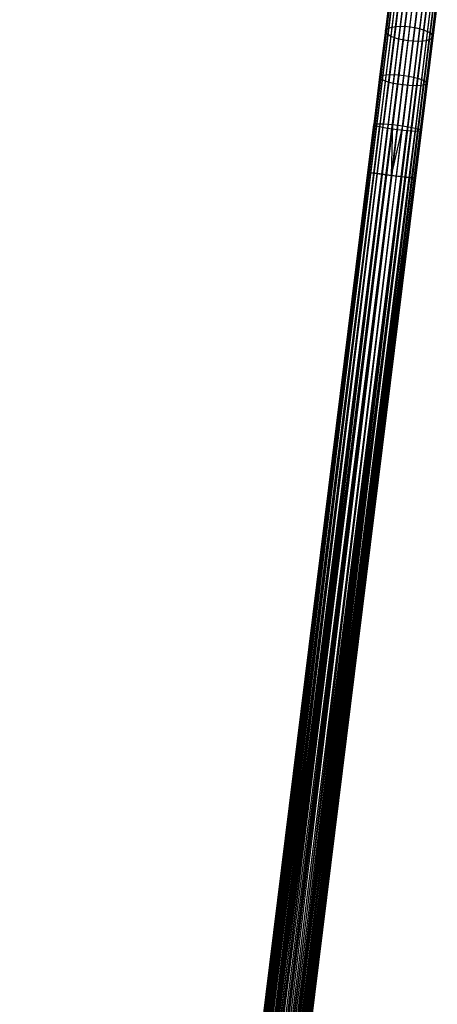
# Model space of a CAD drawing. Extents: x -189 to 189, y -189 to 189.
# Tile 567 of 591: x 4 to 22, y 125 to 166. Entities that reach past the tile are written whole.
import ezdxf

# ---------------------------------------------------------------- set-up
doc = ezdxf.new("R2010")
doc.units = 0
doc.header["$LTSCALE"] = 25.4
doc.layers.get('0').update_dxf_attribs({"linetype": 'CONTINUOUS'})

# ---------------------------------------------------------------- blocks, each defined once
blk = doc.blocks.new('CAMELEON-KENAI-C-12244_STL')
at = {"color": 0}
for p, q in [((19.735, 167.464, -158.015), (19.503, 165.59, -158.705)), ((19.735, 167.464, -158.015), (19.503, 165.59, -158.705)), ((19.882, 167.601, -158.38), (19.645, 165.69, -159.083)), ((19.882, 167.601, -158.38), (19.645, 165.69, -159.083)), ((20.172, 167.687, -158.664), (19.932, 165.747, -159.378)), ((20.172, 167.687, -158.664), (19.932, 165.747, -159.378)), ((20.558, 167.705, -158.82), (20.315, 165.749, -159.54)), ((20.558, 167.705, -158.82), (20.315, 165.749, -159.54)), ((20.97, 167.654, -158.82), (20.728, 165.698, -159.54)), ((20.97, 167.654, -158.82), (20.728, 165.698, -159.54)), ((21.339, 167.542, -158.664), (21.099, 165.602, -159.378)), ((21.339, 167.542, -158.664), (21.099, 165.602, -159.378)), ((21.6, 167.389, -158.38), (21.364, 165.477, -159.083)), ((21.6, 167.389, -158.38), (21.364, 165.477, -159.083)), ((19.718, 167.323, -9.395), (4.327, 43.031, -9.395)), ((19.718, 167.323, -9.395), (4.327, 43.031, -9.605)), ((19.718, 167.323, -9.395), (4.327, 43.031, -9.395)), ((19.718, 167.323, -9.395), (4.327, 43.031, -9.605)), ((19.845, 167.308, -9), (4.327, 43.031, -9.395)), ((19.845, 167.308, -9), (4.327, 43.031, -9.395)), ((19.718, 167.323, -9.395), (4.37, 43.026, -9.809)), ((19.718, 167.323, -9.395), (4.37, 43.026, -9.809)), ((19.761, 167.318, -9.809), (4.37, 43.026, -9.809)), ((19.761, 167.318, -9.809), (4.37, 43.026, -9.809)), ((19.845, 167.308, -9), (4.37, 43.026, -9.191)), ((19.845, 167.308, -9), (4.37, 43.026, -9.191)), ((19.761, 167.318, -9.809), (4.454, 43.015, -10)), ((19.761, 167.318, -9.809), (4.454, 43.015, -10)), ((4.454, 43.015, -9), (19.845, 167.308, -9)), ((4.454, 43.015, -9), (19.845, 167.308, -9)), ((19.761, 167.318, -9.809), (4.576, 43, -10.169)), ((19.761, 167.318, -9.809), (4.576, 43, -10.169)), ((4.576, 43, -8.831), (19.845, 167.308, -9)), ((4.576, 43, -8.831), (19.845, 167.308, -9)), ((19.967, 167.293, -10.169), (4.576, 43, -10.169)), ((19.967, 167.293, -10.169), (4.576, 43, -10.169)), ((4.576, 43, -8.831), (20.121, 167.273, -8.691)), ((4.576, 43, -8.831), (20.121, 167.273, -8.691)), ((19.967, 167.293, -10.169), (4.731, 42.981, -10.309)), ((19.967, 167.293, -10.169), (4.731, 42.981, -10.309)), ((4.731, 42.981, -8.691), (20.121, 167.273, -8.691)), ((4.731, 42.981, -8.691), (20.121, 167.273, -8.691)), ((20.301, 167.251, -10.414), (4.731, 42.981, -10.309)), ((20.301, 167.251, -10.414), (4.731, 42.981, -10.309)), ((4.731, 42.981, -8.691), (20.498, 167.227, -8.522)), ((4.731, 42.981, -8.691), (20.498, 167.227, -8.522)), ((20.301, 167.251, -10.414), (4.91, 42.959, -10.414)), ((20.301, 167.251, -10.414), (4.91, 42.959, -10.414)), ((4.91, 42.959, -8.586), (20.498, 167.227, -8.522)), ((4.91, 42.959, -8.586), (20.498, 167.227, -8.522)), ((5.108, 42.934, -10.478), (20.301, 167.251, -10.414)), ((5.108, 42.934, -10.478), (20.301, 167.251, -10.414)), ((20.498, 167.227, -8.522), (5.108, 42.934, -8.522)), ((20.498, 167.227, -8.522), (5.108, 42.934, -8.522)), ((5.314, 42.909, -10.5), (20.301, 167.251, -10.414)), ((5.314, 42.909, -10.5), (20.301, 167.251, -10.414)), ((5.314, 42.909, -8.5), (20.705, 167.201, -8.5)), ((5.314, 42.909, -8.5), (20.705, 167.201, -8.5)), ((5.314, 42.909, -10.5), (20.705, 167.201, -10.5)), ((5.314, 42.909, -10.5), (20.705, 167.201, -10.5)), ((5.52, 42.883, -10.478), (20.705, 167.201, -10.5)), ((5.52, 42.883, -10.478), (20.705, 167.201, -10.5)), ((5.52, 42.883, -8.522), (20.911, 167.176, -8.522)), ((5.52, 42.883, -8.522), (20.911, 167.176, -8.522)), ((5.52, 42.883, -8.522), (21.288, 167.129, -8.691)), ((5.52, 42.883, -8.522), (21.288, 167.129, -8.691)), ((5.718, 42.859, -10.414), (20.705, 167.201, -10.5)), ((5.718, 42.859, -10.414), (20.705, 167.201, -10.5)), ((21.108, 167.151, -10.414), (5.718, 42.859, -10.414)), ((21.108, 167.151, -10.414), (5.718, 42.859, -10.414)), ((5.718, 42.859, -8.586), (21.288, 167.129, -8.691)), ((5.718, 42.859, -8.586), (21.288, 167.129, -8.691)), ((21.108, 167.151, -10.414), (5.897, 42.837, -10.309)), ((21.108, 167.151, -10.414), (5.897, 42.837, -10.309)), ((21.288, 167.129, -8.691), (5.897, 42.837, -8.691)), ((21.288, 167.129, -8.691), (5.897, 42.837, -8.691)), ((5.897, 42.837, -8.691), (21.564, 167.095, -9)), ((5.897, 42.837, -8.691), (21.564, 167.095, -9)), ((21.108, 167.151, -10.414), (6.051, 42.818, -10.169)), ((21.108, 167.151, -10.414), (6.051, 42.818, -10.169)), ((21.442, 167.11, -10.169), (6.051, 42.818, -10.169)), ((21.442, 167.11, -10.169), (6.051, 42.818, -10.169)), ((6.051, 42.818, -8.831), (21.564, 167.095, -9)), ((6.051, 42.818, -8.831), (21.564, 167.095, -9)), ((21.442, 167.11, -10.169), (6.173, 42.802, -10)), ((21.442, 167.11, -10.169), (6.173, 42.802, -10)), ((21.564, 167.095, -9), (6.173, 42.802, -9)), ((21.564, 167.095, -9), (6.173, 42.802, -9)), ((21.442, 167.11, -10.169), (6.258, 42.792, -9.809)), ((21.442, 167.11, -10.169), (6.258, 42.792, -9.809)), ((21.564, 167.095, -9), (6.258, 42.792, -9.191)), ((21.564, 167.095, -9), (6.258, 42.792, -9.191)), ((21.648, 167.084, -9.809), (6.258, 42.792, -9.809)), ((21.648, 167.084, -9.809), (6.258, 42.792, -9.809)), ((21.692, 167.079, -9.395), (6.258, 42.792, -9.191)), ((21.692, 167.079, -9.395), (6.258, 42.792, -9.191)), ((21.648, 167.084, -9.809), (6.301, 42.787, -9.605)), ((21.648, 167.084, -9.809), (6.301, 42.787, -9.395)), ((21.648, 167.084, -9.809), (6.301, 42.787, -9.605)), ((21.648, 167.084, -9.809), (6.301, 42.787, -9.395)), ((21.692, 167.079, -9.395), (6.301, 42.787, -9.395)), ((21.692, 167.079, -9.395), (6.301, 42.787, -9.395)), ((19.758, 167.299, -157.635), (19.531, 165.463, -158.31)), ((19.758, 167.299, -157.635), (19.531, 165.463, -158.31)), ((19.948, 167.134, -157.303), (19.724, 165.332, -157.966)), ((19.948, 167.134, -157.303), (19.724, 165.332, -157.966)), ((20.27, 166.998, -157.078), (20.049, 165.219, -157.733)), ((20.27, 166.998, -157.078), (20.049, 165.219, -157.733)), ((21.646, 167.065, -157.635), (21.419, 165.229, -158.31)), ((21.646, 167.065, -157.635), (21.419, 165.229, -158.31)), ((21.709, 167.22, -158.015), (21.477, 165.345, -158.705)), ((21.709, 167.22, -158.015), (21.477, 165.345, -158.705)), ((20.45, 165.143, -157.65), (20.669, 166.915, -156.998)), ((20.45, 165.143, -157.65), (20.669, 166.915, -156.998)), ((21.077, 166.898, -157.078), (20.857, 165.119, -157.733)), ((21.077, 166.898, -157.078), (20.857, 165.119, -157.733)), ((21.423, 166.952, -157.303), (21.199, 165.149, -157.966)), ((21.423, 166.952, -157.303), (21.199, 165.149, -157.966)), ((19.645, 165.69, -159.083), (19.932, 165.747, -159.378)), ((19.645, 165.69, -159.083), (19.932, 165.747, -159.378)), ((19.932, 165.747, -159.378), (19.684, 163.745, -159.894)), ((19.932, 165.747, -159.378), (19.684, 163.745, -159.894)), ((19.932, 165.747, -159.378), (20.315, 165.749, -159.54)), ((19.932, 165.747, -159.378), (20.315, 165.749, -159.54)), ((20.315, 165.749, -159.54), (20.066, 163.732, -160.059)), ((20.315, 165.749, -159.54), (20.066, 163.732, -160.059)), ((20.315, 165.749, -159.54), (20.728, 165.698, -159.54)), ((20.315, 165.749, -159.54), (20.728, 165.698, -159.54)), ((19.503, 165.59, -158.705), (19.264, 163.656, -159.203)), ((19.503, 165.59, -158.705), (19.264, 163.656, -159.203)), ((19.531, 165.463, -158.31), (19.297, 163.569, -158.798)), ((19.531, 165.463, -158.31), (19.297, 163.569, -158.798)), ((19.645, 165.69, -159.083), (19.401, 163.718, -159.591)), ((19.645, 165.69, -159.083), (19.401, 163.718, -159.591)), ((19.724, 165.332, -157.966), (19.494, 163.473, -158.445)), ((19.724, 165.332, -157.966), (19.494, 163.473, -158.445)), ((19.503, 165.59, -158.705), (19.645, 165.69, -159.083)), ((19.503, 165.59, -158.705), (19.645, 165.69, -159.083)), ((19.531, 165.463, -158.31), (19.503, 165.59, -158.705)), ((19.531, 165.463, -158.31), (19.503, 165.59, -158.705)), ((19.724, 165.332, -157.966), (19.531, 165.463, -158.31)), ((19.724, 165.332, -157.966), (19.531, 165.463, -158.31)), ((20.049, 165.219, -157.733), (19.724, 165.332, -157.966)), ((20.049, 165.219, -157.733), (19.724, 165.332, -157.966)), ((20.728, 165.698, -159.54), (20.478, 163.681, -160.059)), ((20.728, 165.698, -159.54), (20.478, 163.681, -160.059)), ((20.728, 165.698, -159.54), (21.099, 165.602, -159.378)), ((20.728, 165.698, -159.54), (21.099, 165.602, -159.378)), ((21.099, 165.602, -159.378), (20.851, 163.601, -159.894)), ((21.099, 165.602, -159.378), (20.851, 163.601, -159.894)), ((21.099, 165.602, -159.378), (21.364, 165.477, -159.083)), ((21.099, 165.602, -159.378), (21.364, 165.477, -159.083)), ((21.364, 165.477, -159.083), (21.12, 163.506, -159.591)), ((21.364, 165.477, -159.083), (21.12, 163.506, -159.591)), ((21.477, 165.345, -158.705), (21.238, 163.412, -159.203)), ((21.477, 165.345, -158.705), (21.238, 163.412, -159.203)), ((21.364, 165.477, -159.083), (21.477, 165.345, -158.705)), ((21.364, 165.477, -159.083), (21.477, 165.345, -158.705)), ((21.477, 165.345, -158.705), (21.419, 165.229, -158.31)), ((21.477, 165.345, -158.705), (21.419, 165.229, -158.31)), ((20.049, 165.219, -157.733), (19.822, 163.383, -158.206)), ((20.049, 165.219, -157.733), (19.822, 163.383, -158.206)), ((20.45, 165.143, -157.65), (20.049, 165.219, -157.733)), ((20.45, 165.143, -157.65), (20.049, 165.219, -157.733)), ((20.224, 163.316, -158.121), (20.45, 165.143, -157.65)), ((20.224, 163.316, -158.121), (20.45, 165.143, -157.65)), ((20.857, 165.119, -157.733), (20.45, 165.143, -157.65)), ((20.857, 165.119, -157.733), (20.45, 165.143, -157.65)), ((20.857, 165.119, -157.733), (20.629, 163.283, -158.206)), ((20.857, 165.119, -157.733), (20.629, 163.283, -158.206)), ((21.199, 165.149, -157.966), (20.857, 165.119, -157.733)), ((21.199, 165.149, -157.966), (20.857, 165.119, -157.733)), ((21.199, 165.149, -157.966), (20.969, 163.29, -158.445)), ((21.199, 165.149, -157.966), (20.969, 163.29, -158.445)), ((21.419, 165.229, -158.31), (21.184, 163.336, -158.798)), ((21.419, 165.229, -158.31), (21.184, 163.336, -158.798)), ((21.419, 165.229, -158.31), (21.199, 165.149, -157.966)), ((21.419, 165.229, -158.31), (21.199, 165.149, -157.966)), ((19.401, 163.718, -159.591), (19.152, 161.706, -159.897)), ((19.401, 163.718, -159.591), (19.152, 161.706, -159.897)), ((19.264, 163.656, -159.203), (19.401, 163.718, -159.591)), ((19.264, 163.656, -159.203), (19.401, 163.718, -159.591)), ((19.401, 163.718, -159.591), (19.684, 163.745, -159.894)), ((19.401, 163.718, -159.591), (19.684, 163.745, -159.894)), ((19.684, 163.745, -159.894), (19.432, 161.703, -160.205)), ((19.684, 163.745, -159.894), (19.432, 161.703, -160.205)), ((19.684, 163.745, -159.894), (20.066, 163.732, -160.059)), ((19.684, 163.745, -159.894), (20.066, 163.732, -160.059)), ((20.066, 163.732, -160.059), (19.811, 161.673, -160.373)), ((20.066, 163.732, -160.059), (19.811, 161.673, -160.373)), ((20.066, 163.732, -160.059), (20.478, 163.681, -160.059)), ((20.066, 163.732, -160.059), (20.478, 163.681, -160.059)), ((19.264, 163.656, -159.203), (19.019, 161.683, -159.504)), ((19.264, 163.656, -159.203), (19.019, 161.683, -159.504)), ((19.297, 163.569, -158.798), (19.057, 161.637, -159.092)), ((19.297, 163.569, -158.798), (19.057, 161.637, -159.092)), ((19.494, 163.473, -158.445), (19.259, 161.575, -158.734)), ((19.494, 163.473, -158.445), (19.259, 161.575, -158.734)), ((19.297, 163.569, -158.798), (19.264, 163.656, -159.203)), ((19.297, 163.569, -158.798), (19.264, 163.656, -159.203)), ((19.494, 163.473, -158.445), (19.297, 163.569, -158.798)), ((19.494, 163.473, -158.445), (19.297, 163.569, -158.798)), ((19.822, 163.383, -158.206), (19.494, 163.473, -158.445)), ((19.822, 163.383, -158.206), (19.494, 163.473, -158.445)), ((19.822, 163.383, -158.206), (19.59, 161.51, -158.491)), ((19.822, 163.383, -158.206), (19.59, 161.51, -158.491)), ((20.224, 163.316, -158.121), (19.822, 163.383, -158.206)), ((20.224, 163.316, -158.121), (19.822, 163.383, -158.206)), ((19.993, 161.451, -158.405), (20.224, 163.316, -158.121)), ((19.993, 161.451, -158.405), (20.224, 163.316, -158.121)), ((20.478, 163.681, -160.059), (20.223, 161.622, -160.373)), ((20.478, 163.681, -160.059), (20.223, 161.622, -160.373)), ((20.629, 163.283, -158.206), (20.224, 163.316, -158.121)), ((20.629, 163.283, -158.206), (20.224, 163.316, -158.121)), ((20.478, 163.681, -160.059), (20.851, 163.601, -159.894)), ((20.478, 163.681, -160.059), (20.851, 163.601, -159.894)), ((20.851, 163.601, -159.894), (20.598, 161.558, -160.205)), ((20.851, 163.601, -159.894), (20.598, 161.558, -160.205)), ((20.969, 163.29, -158.445), (20.629, 163.283, -158.206)), ((20.969, 163.29, -158.445), (20.629, 163.283, -158.206)), ((20.969, 163.29, -158.445), (20.734, 161.393, -158.734)), ((20.969, 163.29, -158.445), (20.734, 161.393, -158.734)), ((20.851, 163.601, -159.894), (21.12, 163.506, -159.591)), ((20.851, 163.601, -159.894), (21.12, 163.506, -159.591)), ((21.12, 163.506, -159.591), (20.871, 161.494, -159.897)), ((21.12, 163.506, -159.591), (20.871, 161.494, -159.897)), ((21.184, 163.336, -158.798), (20.945, 161.403, -159.092)), ((21.184, 163.336, -158.798), (20.945, 161.403, -159.092)), ((21.184, 163.336, -158.798), (20.969, 163.29, -158.445)), ((21.184, 163.336, -158.798), (20.969, 163.29, -158.445)), ((21.238, 163.412, -159.203), (20.993, 161.439, -159.504)), ((21.238, 163.412, -159.203), (20.993, 161.439, -159.504)), ((21.12, 163.506, -159.591), (21.238, 163.412, -159.203)), ((21.12, 163.506, -159.591), (21.238, 163.412, -159.203)), ((21.238, 163.412, -159.203), (21.184, 163.336, -158.798)), ((21.238, 163.412, -159.203), (21.184, 163.336, -158.798)), ((20.629, 163.283, -158.206), (20.397, 161.41, -158.491)), ((20.629, 163.283, -158.206), (20.397, 161.41, -158.491)), ((18.772, 159.69, -159.605), (19.019, 161.683, -159.504)), ((18.772, 159.69, -159.605), (19.019, 161.683, -159.504)), ((18.9, 159.674, -160), (19.152, 161.706, -159.897)), ((18.9, 159.674, -160), (19.152, 161.706, -159.897)), ((19.019, 161.683, -159.504), (19.152, 161.706, -159.897)), ((19.019, 161.683, -159.504), (19.152, 161.706, -159.897)), ((19.057, 161.637, -159.092), (19.019, 161.683, -159.504)), ((19.057, 161.637, -159.092), (19.019, 161.683, -159.504)), ((19.152, 161.706, -159.897), (19.432, 161.703, -160.205)), ((19.152, 161.706, -159.897), (19.432, 161.703, -160.205)), ((19.176, 159.64, -160.309), (19.432, 161.703, -160.205)), ((19.176, 159.64, -160.309), (19.432, 161.703, -160.205)), ((19.432, 161.703, -160.205), (19.811, 161.673, -160.373)), ((19.432, 161.703, -160.205), (19.811, 161.673, -160.373)), ((19.553, 159.593, -160.478), (19.811, 161.673, -160.373)), ((19.553, 159.593, -160.478), (19.811, 161.673, -160.373)), ((19.759, 159.568, -160.5), (19.811, 161.673, -160.373)), ((19.759, 159.568, -160.5), (19.811, 161.673, -160.373)), ((19.811, 161.673, -160.373), (20.223, 161.622, -160.373)), ((19.811, 161.673, -160.373), (20.223, 161.622, -160.373)), ((18.816, 159.684, -159.191), (19.057, 161.637, -159.092)), ((18.816, 159.684, -159.191), (19.057, 161.637, -159.092)), ((19.022, 159.659, -158.831), (19.259, 161.575, -158.734)), ((19.022, 159.659, -158.831), (19.259, 161.575, -158.734)), ((19.259, 161.575, -158.734), (19.057, 161.637, -159.092)), ((19.259, 161.575, -158.734), (19.057, 161.637, -159.092)), ((19.59, 161.51, -158.491), (19.259, 161.575, -158.734)), ((19.59, 161.51, -158.491), (19.259, 161.575, -158.734)), ((19.356, 159.618, -158.586), (19.59, 161.51, -158.491)), ((19.356, 159.618, -158.586), (19.59, 161.51, -158.491)), ((19.993, 161.451, -158.405), (19.59, 161.51, -158.491)), ((19.993, 161.451, -158.405), (19.59, 161.51, -158.491)), ((19.759, 159.568, -160.5), (20.223, 161.622, -160.373)), ((19.759, 159.568, -160.5), (20.223, 161.622, -160.373)), ((19.759, 159.568, -158.5), (19.993, 161.451, -158.405)), ((19.759, 159.568, -158.5), (19.993, 161.451, -158.405)), ((19.966, 159.542, -160.478), (20.223, 161.622, -160.373)), ((19.966, 159.542, -160.478), (20.223, 161.622, -160.373)), ((20.397, 161.41, -158.491), (19.993, 161.451, -158.405)), ((20.397, 161.41, -158.491), (19.993, 161.451, -158.405)), ((20.163, 159.518, -158.586), (20.397, 161.41, -158.491)), ((20.163, 159.518, -158.586), (20.397, 161.41, -158.491)), ((20.223, 161.622, -160.373), (20.598, 161.558, -160.205)), ((20.223, 161.622, -160.373), (20.598, 161.558, -160.205)), ((20.343, 159.495, -160.309), (20.598, 161.558, -160.205)), ((20.343, 159.495, -160.309), (20.598, 161.558, -160.205)), ((20.734, 161.393, -158.734), (20.397, 161.41, -158.491)), ((20.734, 161.393, -158.734), (20.397, 161.41, -158.491)), ((20.497, 159.476, -158.831), (20.734, 161.393, -158.734)), ((20.497, 159.476, -158.831), (20.734, 161.393, -158.734)), ((20.598, 161.558, -160.205), (20.871, 161.494, -159.897)), ((20.598, 161.558, -160.205), (20.871, 161.494, -159.897)), ((20.619, 159.461, -160), (20.871, 161.494, -159.897)), ((20.619, 159.461, -160), (20.871, 161.494, -159.897)), ((20.703, 159.451, -159.191), (20.945, 161.403, -159.092)), ((20.703, 159.451, -159.191), (20.945, 161.403, -159.092)), ((20.945, 161.403, -159.092), (20.734, 161.393, -158.734)), ((20.945, 161.403, -159.092), (20.734, 161.393, -158.734)), ((20.746, 159.445, -159.605), (20.993, 161.439, -159.504)), ((20.746, 159.445, -159.605), (20.993, 161.439, -159.504)), ((20.871, 161.494, -159.897), (20.993, 161.439, -159.504)), ((20.871, 161.494, -159.897), (20.993, 161.439, -159.504)), ((20.993, 161.439, -159.504), (20.945, 161.403, -159.092)), ((20.993, 161.439, -159.504), (20.945, 161.403, -159.092)), ((6.686, 62.086, -159.605), (18.772, 159.69, -159.605)), ((6.686, 62.086, -159.605), (18.772, 159.69, -159.605)), ((6.686, 62.086, -159.605), (18.816, 159.684, -159.191)), ((6.686, 62.086, -159.605), (18.816, 159.684, -159.191)), ((6.686, 62.086, -159.395), (18.816, 159.684, -159.191)), ((6.686, 62.086, -159.395), (18.816, 159.684, -159.191)), ((6.73, 62.08, -159.809), (18.772, 159.69, -159.605)), ((6.73, 62.08, -159.809), (18.772, 159.69, -159.605)), ((6.73, 62.08, -159.191), (18.816, 159.684, -159.191)), ((6.73, 62.08, -159.191), (18.816, 159.684, -159.191)), ((6.73, 62.08, -159.809), (18.9, 159.674, -160)), ((6.73, 62.08, -159.809), (18.9, 159.674, -160)), ((6.73, 62.08, -159.191), (19.022, 159.659, -158.831)), ((6.73, 62.08, -159.191), (19.022, 159.659, -158.831)), ((6.814, 62.07, -160), (18.9, 159.674, -160)), ((6.814, 62.07, -160), (18.9, 159.674, -160)), ((6.814, 62.07, -159), (19.022, 159.659, -158.831)), ((6.814, 62.07, -159), (19.022, 159.659, -158.831)), ((6.936, 62.055, -160.169), (18.9, 159.674, -160)), ((6.936, 62.055, -160.169), (18.9, 159.674, -160)), ((6.936, 62.055, -158.831), (19.022, 159.659, -158.831)), ((6.936, 62.055, -158.831), (19.022, 159.659, -158.831)), ((6.936, 62.055, -160.169), (19.176, 159.64, -160.309)), ((6.936, 62.055, -160.169), (19.176, 159.64, -160.309)), ((6.936, 62.055, -158.831), (19.356, 159.618, -158.586)), ((6.936, 62.055, -158.831), (19.356, 159.618, -158.586)), ((7.09, 62.036, -160.309), (19.176, 159.64, -160.309)), ((7.09, 62.036, -160.309), (19.176, 159.64, -160.309)), ((7.09, 62.036, -158.691), (19.356, 159.618, -158.586)), ((7.09, 62.036, -158.691), (19.356, 159.618, -158.586)), ((7.27, 62.013, -160.414), (19.176, 159.64, -160.309)), ((7.27, 62.013, -160.414), (19.176, 159.64, -160.309)), ((7.27, 62.013, -158.586), (19.356, 159.618, -158.586)), ((7.27, 62.013, -158.586), (19.356, 159.618, -158.586)), ((18.9, 159.674, -160), (18.772, 159.69, -159.605)), ((18.772, 159.69, -159.605), (18.816, 159.684, -159.191)), ((18.9, 159.674, -160), (18.772, 159.69, -159.605)), ((18.772, 159.69, -159.605), (18.816, 159.684, -159.191)), ((18.816, 159.684, -159.191), (19.022, 159.659, -158.831)), ((18.816, 159.684, -159.191), (19.022, 159.659, -158.831)), ((19.176, 159.64, -160.309), (18.9, 159.674, -160)), ((19.176, 159.64, -160.309), (18.9, 159.674, -160)), ((19.022, 159.659, -158.831), (19.356, 159.618, -158.586)), ((19.022, 159.659, -158.831), (19.356, 159.618, -158.586)), ((19.553, 159.593, -160.478), (19.176, 159.64, -160.309)), ((19.553, 159.593, -160.478), (19.176, 159.64, -160.309)), ((19.356, 159.618, -158.586), (19.759, 159.568, -158.5)), ((19.356, 159.618, -158.586), (19.759, 159.568, -158.5)), ((7.27, 62.013, -160.414), (19.553, 159.593, -160.478)), ((7.27, 62.013, -160.414), (19.553, 159.593, -160.478)), ((7.27, 62.013, -158.586), (19.759, 159.568, -158.5)), ((7.27, 62.013, -158.586), (19.759, 159.568, -158.5)), ((7.467, 61.989, -160.478), (19.553, 159.593, -160.478)), ((7.467, 61.989, -160.478), (19.553, 159.593, -160.478)), ((7.467, 61.989, -158.522), (19.759, 159.568, -158.5)), ((7.467, 61.989, -158.522), (19.759, 159.568, -158.5)), ((19.759, 159.568, -158.5), (7.673, 61.963, -158.5)), ((7.673, 61.963, -160.5), (19.759, 159.568, -160.5)), ((7.673, 61.963, -160.5), (19.759, 159.568, -160.5)), ((19.759, 159.568, -158.5), (7.673, 61.963, -158.5)), ((7.673, 61.963, -158.5), (20.163, 159.518, -158.586)), ((7.673, 61.963, -158.5), (20.163, 159.518, -158.586)), ((7.88, 61.938, -160.478), (19.966, 159.542, -160.478)), ((7.88, 61.938, -160.478), (19.966, 159.542, -160.478)), ((7.88, 61.938, -158.522), (20.163, 159.518, -158.586)), ((7.88, 61.938, -158.522), (20.163, 159.518, -158.586)), ((8.077, 61.913, -160.414), (19.966, 159.542, -160.478)), ((8.077, 61.913, -160.414), (19.966, 159.542, -160.478)), ((8.077, 61.913, -158.586), (20.163, 159.518, -158.586)), ((8.077, 61.913, -158.586), (20.163, 159.518, -158.586)), ((8.077, 61.913, -160.414), (20.343, 159.495, -160.309)), ((8.077, 61.913, -160.414), (20.343, 159.495, -160.309)), ((8.077, 61.913, -158.586), (20.497, 159.476, -158.831)), ((8.077, 61.913, -158.586), (20.497, 159.476, -158.831)), ((8.257, 61.891, -160.309), (20.343, 159.495, -160.309)), ((8.257, 61.891, -160.309), (20.343, 159.495, -160.309)), ((8.257, 61.891, -158.691), (20.497, 159.476, -158.831)), ((8.257, 61.891, -158.691), (20.497, 159.476, -158.831)), ((8.411, 61.872, -160.169), (20.343, 159.495, -160.309)), ((8.411, 61.872, -160.169), (20.343, 159.495, -160.309)), ((8.411, 61.872, -158.831), (20.497, 159.476, -158.831)), ((8.411, 61.872, -158.831), (20.497, 159.476, -158.831)), ((8.411, 61.872, -160.169), (20.619, 159.461, -160)), ((8.411, 61.872, -160.169), (20.619, 159.461, -160)), ((8.411, 61.872, -158.831), (20.703, 159.451, -159.191)), ((8.411, 61.872, -158.831), (20.703, 159.451, -159.191)), ((8.533, 61.857, -160), (20.619, 159.461, -160)), ((8.533, 61.857, -160), (20.619, 159.461, -160)), ((8.533, 61.857, -159), (20.703, 159.451, -159.191)), ((8.533, 61.857, -159), (20.703, 159.451, -159.191)), ((8.617, 61.846, -159.809), (20.619, 159.461, -160)), ((8.617, 61.846, -159.809), (20.619, 159.461, -160)), ((8.617, 61.846, -159.191), (20.703, 159.451, -159.191)), ((8.617, 61.846, -159.191), (20.703, 159.451, -159.191)), ((8.617, 61.846, -159.191), (20.746, 159.445, -159.605)), ((8.617, 61.846, -159.191), (20.746, 159.445, -159.605)), ((8.617, 61.846, -159.809), (20.746, 159.445, -159.605)), ((8.617, 61.846, -159.809), (20.746, 159.445, -159.605)), ((8.66, 61.841, -159.395), (20.746, 159.445, -159.605)), ((8.66, 61.841, -159.395), (20.746, 159.445, -159.605)), ((8.66, 61.841, -159.605), (20.746, 159.445, -159.605)), ((8.66, 61.841, -159.605), (20.746, 159.445, -159.605)), ((19.759, 159.568, -160.5), (19.553, 159.593, -160.478)), ((19.759, 159.568, -160.5), (19.553, 159.593, -160.478)), ((19.966, 159.542, -160.478), (19.759, 159.568, -160.5)), ((19.759, 159.568, -158.5), (20.163, 159.518, -158.586)), ((19.759, 159.568, -158.5), (20.163, 159.518, -158.586)), ((19.966, 159.542, -160.478), (19.759, 159.568, -160.5)), ((20.343, 159.495, -160.309), (19.966, 159.542, -160.478)), ((20.343, 159.495, -160.309), (19.966, 159.542, -160.478)), ((20.163, 159.518, -158.586), (20.497, 159.476, -158.831)), ((20.163, 159.518, -158.586), (20.497, 159.476, -158.831)), ((20.619, 159.461, -160), (20.343, 159.495, -160.309)), ((20.619, 159.461, -160), (20.343, 159.495, -160.309)), ((20.497, 159.476, -158.831), (20.703, 159.451, -159.191)), ((20.497, 159.476, -158.831), (20.703, 159.451, -159.191)), ((20.746, 159.445, -159.605), (20.619, 159.461, -160)), ((20.746, 159.445, -159.605), (20.619, 159.461, -160)), ((20.703, 159.451, -159.191), (20.746, 159.445, -159.605)), ((20.703, 159.451, -159.191), (20.746, 159.445, -159.605))]:
    blk.add_line(p, q, dxfattribs=at)

msp = doc.modelspace()

# ---------------------------------------------------------------- block references
at = {"color": 0}
msp.add_blockref('CAMELEON-KENAI-C-12244_STL', (0, 0), dxfattribs=at)

doc.saveas('drawing.dxf')
